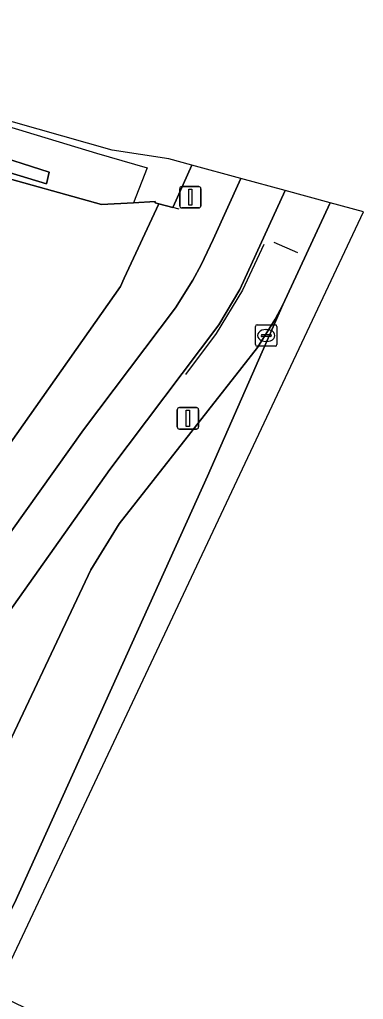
# Model space of a CAD drawing. Extents: x 163008 to 163854, y 382777 to 383982.
# Drawn here: x 163724.75 to 163740.81, y 383835.15 to 383880.92 of the extents above; entities that cross this region are included whole.
import ezdxf

# ---------------------------------------------------------------- set-up
doc = ezdxf.new("R2010")
doc.units = 0
for name, color, linetype in [('IMGEO_Fietspad_open', 7, 'Continuous'), ('IMGEO_Geluidsscherm', 7, 'Continuous'), ('IMGEO_Groenvoorziening', 7, 'Continuous'), ('IMGEO_Hek', 7, 'Continuous'), ('IMGEO_Kolk', 7, 'Continuous'), ('IMGEO_Lichtmast', 7, 'Continuous'), ('IMGEO_Rijbaan_lokaal_gesloten', 7, 'Continuous'), ('IMGEO_Spoorbaan_halfverhard', 7, 'Continuous'), ('IMGEO_Terreindeel_gesloten', 7, 'Continuous'), ('IMGEO_Verkeerseiland_open', 7, 'Continuous'), ('IMGEO_Verkeersregelinstallatiepaal', 7, 'Continuous'), ('IMGEO_Voetpad_open', 7, 'Continuous')]:
    doc.layers.add(name, color=color, linetype=linetype)

msp = doc.modelspace()

# ---------------------------------------------------------------- linework, layer by layer
at = {"layer": 'IMGEO_Fietspad_open'}
msp.add_lwpolyline([(163735.085, 383873.499), (163733.795, 383870.647), (163733.223, 383869.471), (163732.844, 383868.757), (163732.031, 383867.454), (163727.729, 383861.755), (163718.337, 383848.576), (163714.416, 383842.433), (163716.551, 383841.824), (163718.55, 383845.209), (163728.96, 383859.909), (163734.061, 383866.666), (163735.036, 383868.309), (163737.162, 383872.937)], close=True, dxfattribs=at)
at = {"layer": 'IMGEO_Geluidsscherm'}
msp.add_lwpolyline([(163728.582, 383872.29), (163723.319, 383873.752)], dxfattribs=at)
at = {"layer": 'IMGEO_Groenvoorziening'}
msp.add_lwpolyline([(163720.652, 383855.952), (163729.455, 383868.446), (163729.639, 383868.843), (163731.247, 383872.319), (163731.086, 383872.363), (163731.085, 383872.423), (163730.065, 383872.369), (163728.582, 383872.29), (163723.319, 383873.752)], dxfattribs=at)
at = {"layer": 'IMGEO_Hek'}
for points in [[(163706.623, 383880.922), (163716.463, 383878.144), (163720.373, 383877.095), (163728.335, 383874.677), (163730.707, 383873.998), (163730.065, 383872.369)], [(163728.582, 383872.29), (163730.065, 383872.369), (163731.085, 383872.423)], [(163732.202, 383872.061), (163731.913, 383872.139), (163731.247, 383872.319), (163731.086, 383872.363)], [(163737.74, 383870.028), (163736.645, 383870.514)], [(163736.163, 383870.415), (163735.162, 383868.278), (163733.93, 383866.261), (163732.492, 383864.341)]]:
    msp.add_lwpolyline(points, dxfattribs=at)
at = {"layer": 'IMGEO_Kolk'}
for p, q in [((163735.769, 383865.737), (163735.769, 383866.589)), ((163735.844, 383866.663), (163736.696, 383866.663)), ((163736.257, 383866.443), (163736.282, 383866.443)), ((163736.77, 383866.589), (163736.77, 383865.737)), ((163736.028, 383866.157), (163736.028, 383866.169)), ((163736.466, 383866.12), (163736.068, 383866.12)), ((163736.071, 383866.206), (163736.469, 383866.206)), ((163736.28, 383865.883), (163736.255, 383865.883)), ((163736.512, 383866.169), (163736.512, 383866.157)), ((163736.696, 383865.663), (163735.844, 383865.663))]:
    msp.add_line(p, q, dxfattribs=at)
for points in [[(163735.769, 383865.737), (163735.769, 383866.589)], [(163735.844, 383866.663), (163736.696, 383866.663)], [(163736.77, 383866.589), (163736.77, 383865.737)], [(163736.696, 383865.663), (163735.844, 383865.663)]]:
    msp.add_lwpolyline(points, dxfattribs=at)
for centre, radius, start, end in [((163735.846, 383866.587), 0.0765, 91.552, 178.448), ((163735.846, 383866.587), 0.0765, 91.552, 178.448), ((163736.694, 383866.587), 0.0765, 1.552, 88.448), ((163736.694, 383866.587), 0.0765, 1.552, 88.448), ((163736.068, 383866.166), 0.0403, 85.8775, 175.7526), ((163736.065, 383866.156), 0.0366, 178.938, 274.7102), ((163736.469, 383866.163), 0.043, 264.8664, 352.4533), ((163736.473, 383866.168), 0.0386, 1.7309, 96.639), ((163735.846, 383865.739), 0.0765, 181.552, 268.448), ((163735.846, 383865.739), 0.0765, 181.552, 268.448), ((163736.694, 383865.739), 0.0765, 271.552, 358.448), ((163736.694, 383865.739), 0.0765, 271.552, 358.448)]:
    msp.add_arc(centre, radius, start, end, dxfattribs=at)
for centre, major_axis, ratio, start_param, end_param in [((163736.256, 383866.163), (-0.387, 0.002), 0.722429, 4.712389, 7.853982), ((163736.281, 383866.163), (-0.39, 0.002), 0.717154, 1.570796, 4.712389)]:
    msp.add_ellipse(centre, major_axis=major_axis, ratio=ratio, start_param=start_param, end_param=end_param, dxfattribs=at)
at = {"layer": 'IMGEO_Lichtmast'}
for p, q in [((163732.117, 383861.894), (163732.117, 383862.694)), ((163732.117, 383862.694), (163732.117, 383861.894)), ((163732.217, 383862.794), (163733.007, 383862.794)), ((163733.007, 383862.794), (163732.217, 383862.794)), ((163733.107, 383862.694), (163733.107, 383861.894)), ((163733.107, 383861.894), (163733.107, 383862.694)), ((163733.007, 383861.794), (163732.217, 383861.794)), ((163732.217, 383861.794), (163733.007, 383861.794))]:
    msp.add_line(p, q, dxfattribs=at)
msp.add_lwpolyline([(163732.537, 383862.669), (163732.687, 383862.669), (163732.687, 383861.919), (163732.537, 383861.919), (163732.537, 383862.669)], dxfattribs=at)
for centre, start, end in [((163732.217, 383862.694), 90, 180), ((163732.217, 383862.694), 90, 180), ((163733.007, 383862.694), 0, 90), ((163733.007, 383862.694), 360, 90), ((163732.217, 383861.894), 180, 270), ((163732.217, 383861.894), 180, 270), ((163733.007, 383861.894), 270, 0), ((163733.007, 383861.894), 270, 0)]:
    msp.add_arc(centre, 0.1, start, end, dxfattribs=at)
at = {"layer": 'IMGEO_Rijbaan_lokaal_gesloten'}
msp.add_lwpolyline([(163720.834, 383824.413), (163722.142, 383826.895), (163725.888, 383834.313), (163723.607, 383835.424), (163740.809, 383871.949), (163739.261, 383872.368), (163737.042, 383867.604), (163733.53, 383859.598), (163724.518, 383839.649), (163720.529, 383831.978), (163713.678, 383823.652), (163710.565, 383820.17)], dxfattribs=at)
msp.add_lwpolyline([(163737.042, 383867.604), (163736.689, 383866.924), (163735.86, 383865.607), (163735.123, 383864.666), (163729.405, 383857.366), (163728.082, 383855.22), (163723.313, 383845.158), (163720.588, 383839.803), (163716.813, 383831.098), (163715.085, 383827.476), (163713.29, 383824.539), (163712.369, 383823.064), (163710.565, 383820.17), (163713.678, 383823.652), (163720.529, 383831.978), (163724.518, 383839.649), (163733.53, 383859.598)], close=True, dxfattribs=at)
at = {"layer": 'IMGEO_Spoorbaan_halfverhard'}
for points in [[(163723.319, 383873.752), (163728.582, 383872.29), (163730.065, 383872.369), (163731.085, 383872.423), (163731.086, 383872.363), (163731.247, 383872.319), (163731.913, 383872.139), (163731.928, 383872.172), (163732.793, 383874.12), (163731.713, 383874.412), (163729.074, 383874.826), (163711.663, 383879.751)], [(163723.201, 383874.724), (163726.128, 383873.796), (163726.012, 383873.252), (163720.765, 383874.845)]]:
    msp.add_lwpolyline(points, dxfattribs=at)
at = {"layer": 'IMGEO_Terreindeel_gesloten'}
msp.add_lwpolyline([(163720.765, 383874.845), (163726.012, 383873.252), (163726.128, 383873.796), (163723.201, 383874.724)], dxfattribs=at)
at = {"layer": 'IMGEO_Verkeerseiland_open'}
for points in [[(163737.162, 383872.937), (163735.036, 383868.309), (163734.061, 383866.666), (163728.96, 383859.909), (163718.55, 383845.209), (163716.551, 383841.824)], [(163722.156, 383843.347), (163723.313, 383845.158), (163728.082, 383855.22), (163729.405, 383857.366), (163735.123, 383864.666), (163735.86, 383865.607), (163736.689, 383866.924), (163737.042, 383867.604), (163739.261, 383872.368), (163737.162, 383872.937)]]:
    msp.add_lwpolyline(points, dxfattribs=at)
at = {"layer": 'IMGEO_Verkeersregelinstallatiepaal'}
for p, q in [((163732.227, 383872.223), (163732.227, 383873.023)), ((163732.227, 383873.023), (163732.227, 383872.223)), ((163732.327, 383873.123), (163733.117, 383873.123)), ((163733.117, 383873.123), (163732.327, 383873.123)), ((163733.217, 383873.023), (163733.217, 383872.223)), ((163733.217, 383872.223), (163733.217, 383873.023)), ((163733.117, 383872.123), (163732.327, 383872.123)), ((163732.327, 383872.123), (163733.117, 383872.123))]:
    msp.add_line(p, q, dxfattribs=at)
msp.add_lwpolyline([(163732.647, 383872.998), (163732.797, 383872.998), (163732.797, 383872.248), (163732.647, 383872.248), (163732.647, 383872.998)], dxfattribs=at)
for centre, start, end in [((163732.327, 383873.023), 90, 180), ((163732.327, 383873.023), 90, 180), ((163733.117, 383873.023), 0, 90), ((163733.117, 383873.023), 360, 90), ((163732.327, 383872.223), 180, 270), ((163732.327, 383872.223), 180, 270), ((163733.117, 383872.223), 270, 0), ((163733.117, 383872.223), 270, 0)]:
    msp.add_arc(centre, 0.1, start, end, dxfattribs=at)
at = {"layer": 'IMGEO_Voetpad_open'}
for points in [[(163732.793, 383874.12), (163731.928, 383872.172), (163731.913, 383872.139), (163731.247, 383872.319), (163729.639, 383868.843), (163729.455, 383868.446), (163720.652, 383855.952), (163712.676, 383844.634), (163710.329, 383840.863), (163712.504, 383841.086)], [(163714.416, 383842.433), (163718.337, 383848.576), (163727.729, 383861.755), (163732.031, 383867.454), (163732.844, 383868.757), (163733.223, 383869.471), (163733.795, 383870.647), (163735.085, 383873.499), (163732.793, 383874.12)]]:
    msp.add_lwpolyline(points, dxfattribs=at)

doc.saveas('drawing.dxf')
